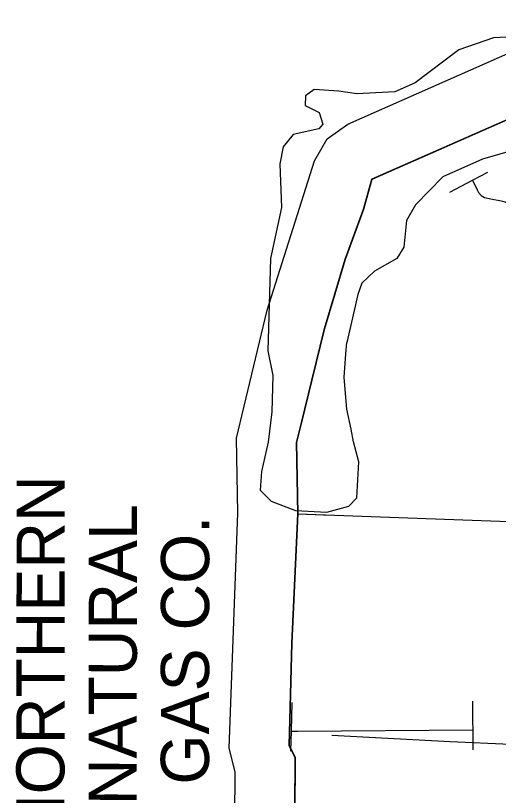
# Model space of a CAD drawing. Extents: x -132.8 to -73.3, y -60 to -26.
# Drawn here: x -126.88 to -126.079, y -47.631 to -46.337 of the extents above; entities that cross this region are included whole.
import ezdxf

# ---------------------------------------------------------------- set-up
doc = ezdxf.new("R2010")
doc.units = 0
for name, color, linetype in [('tdCoCityStreetMajor', 7, 'Continuous'), ('tdCoCityStreetMinor', 7, 'Continuous'), ('tdCoClipBndry', 7, 'Continuous'), ('tdCoCoBndry', 7, 'Continuous'), ('tdCoCorpBndry', 7, 'Continuous'), ('tdCoHydroRiver', 7, 'Continuous'), ('tdCoPipe', 7, 'Continuous'), ('tdCoPipeTxt', 7, 'Continuous'), ('tdCoSectLine', 7, 'Continuous'), ('tdCoSectLinePart', 7, 'Continuous'), ('tdCoStBndry', 7, 'Continuous'), ('tdCoStBndryPart', 7, 'Continuous'), ('tdCoTwpBndryShd', 7, 'Continuous')]:
    doc.layers.add(name, color=color, linetype=linetype)

msp = doc.modelspace()

# ---------------------------------------------------------------- linework, layer by layer
at = {"layer": 'tdCoCityStreetMajor'}
for points in [[(-126.1216, -46.6103), (-126.1139, -46.6264), (-126.1115, -46.6306), (-126.1073, -46.6355), (-126.1014, -46.6387), (-126.0913, -46.6412), (-126.0742, -46.6444), (-126.0676, -46.6463), (-126.0629, -46.6486), (-126.0538, -46.6565), (-126.0474, -46.6599), (-126.0407, -46.6614), (-126.0369, -46.6616), (-126.012, -46.6627), (-125.9733, -46.6645), (-125.9114, -46.6673), (-125.85, -46.6702), (-125.7868, -46.6731)], [(-126.3554, -47.531), (-126.1587, -47.5415), (-126.0584, -47.5457), (-125.9641, -47.5497), (-125.9337, -47.5505), (-125.8085, -47.5538)]]:
    msp.add_lwpolyline(points, dxfattribs=at)
at = {"layer": 'tdCoCityStreetMinor'}
msp.add_lwpolyline([(-126.1593, -46.6298), (-126.1216, -46.6103), (-126.0959, -46.597)], dxfattribs=at)
at = {"layer": 'tdCoClipBndry'}
msp.add_lwpolyline([(-126.5166, -47.7455), (-126.516, -47.5917), (-126.5259, -47.5525), (-126.5116, -47.1626), (-126.5134, -47.0382), (-126.4628, -46.826), (-126.3839, -46.5783), (-126.363, -46.5418), (-126.3289, -46.5171), (-125.9389, -46.3453), (-125.906, -46.3371), (-125.7464, -46.3387), (-125.5036, -46.353), (-125.2819, -46.3558), (-125.1419, -46.3646), (-125.1171, -46.3716), (-125.0949, -46.3847), (-124.9845, -46.5183), (-124.9658, -46.564), (-124.9716, -46.622), (-124.9839, -47.0015), (-124.9923, -47.0255), (-125.4348, -47.9138)], dxfattribs=at)
at = {"layer": 'tdCoCoBndry'}
for p, q in [((-126.2882, -46.6086), (-125.8982, -46.4368)), ((-126.3021, -46.6585), (-126.2882, -46.6086)), ((-126.3324, -46.7413), (-126.3021, -46.6585)), ((-126.3671, -46.8563), (-126.3324, -46.7413)), ((-126.3881, -46.942), (-126.3671, -46.8563)), ((-126.4053, -47.0123), (-126.3881, -46.942)), ((-126.4133, -47.0451), (-126.4053, -47.0123)), ((-126.4112, -47.1636), (-126.4133, -47.0451)), ((-126.4213, -47.3782), (-126.4112, -47.1636)), ((-126.4256, -47.5482), (-126.4213, -47.3782)), ((-126.4155, -47.5684), (-126.4256, -47.5482)), ((-126.4166, -47.7373), (-126.4155, -47.5684))]:
    msp.add_line(p, q, dxfattribs=at)
for points in [[(-125.8986, -46.4368), (-126.2886, -46.6086), (-126.3025, -46.6585), (-126.3328, -46.7413), (-126.3675, -46.8563), (-126.3885, -46.942), (-126.4057, -47.0123), (-126.4137, -47.0451), (-126.4116, -47.1636), (-126.4217, -47.3782), (-126.426, -47.5482), (-126.4159, -47.5684), (-126.417, -47.7373)], [(-126.4166, -47.7373), (-126.4155, -47.5684), (-126.4256, -47.5482), (-126.4213, -47.3782), (-126.4112, -47.1636), (-126.4133, -47.0451), (-126.4053, -47.0123), (-126.3881, -46.942), (-126.3671, -46.8563), (-126.3324, -46.7413), (-126.3021, -46.6585), (-126.2882, -46.6086), (-125.8982, -46.4368)]]:
    msp.add_lwpolyline(points, dxfattribs=at)
at = {"layer": 'tdCoCorpBndry'}
msp.add_lwpolyline([(-126.4166, -47.7373), (-126.4155, -47.5684), (-126.4256, -47.5482), (-126.4213, -47.3782), (-126.4112, -47.1636), (-126.4133, -47.0451), (-126.4053, -47.0123), (-126.3881, -46.942), (-126.3671, -46.8563), (-126.3324, -46.7413), (-126.3021, -46.6585), (-126.2882, -46.6086), (-125.8982, -46.4368)], dxfattribs=at)
at = {"layer": 'tdCoHydroRiver'}
for points in [[(-125.9193, -46.3659), (-126.0868, -46.3738), (-126.1442, -46.3942), (-126.2168, -46.4489), (-126.2504, -46.4637), (-126.3136, -46.4667), (-126.3435, -46.4627), (-126.3844, -46.4599), (-126.3989, -46.4705), (-126.3994, -46.4863), (-126.3761, -46.498), (-126.3703, -46.5171), (-126.3768, -46.5248), (-126.4197, -46.5346), (-126.4361, -46.5547), (-126.4416, -46.5829), (-126.4389, -46.6556), (-126.4571, -46.7402), (-126.4615, -46.8932), (-126.4532, -46.9344), (-126.4549, -46.9943), (-126.4611, -47.0446), (-126.4719, -47.0932), (-126.4744, -47.1247), (-126.456, -47.1426), (-126.4153, -47.158), (-126.3634, -47.161), (-126.3268, -47.151), (-126.3137, -47.1372), (-126.3105, -47.0773), (-126.319, -47.044), (-126.3231, -47.0233), (-126.3301, -46.99), (-126.3349, -46.9378), (-126.3322, -46.8984), (-126.3301, -46.8796)], [(-126.0145, -46.5494), (-126.1052, -46.5752), (-126.1707, -46.6049), (-126.2163, -46.6509), (-126.2312, -46.6773), (-126.2356, -46.7213), (-126.2472, -46.7399), (-126.2841, -46.761), (-126.3052, -46.7809), (-126.312, -46.7996), (-126.3301, -46.8796)]]:
    msp.add_lwpolyline(points, dxfattribs=at)
at = {"layer": 'tdCoPipe'}
for points in [[(-126.4234, -47.5574), (-126.4223, -47.5241), (-126.4209, -47.4769)], [(-126.4234, -47.5574), (-126.4223, -47.5241), (-126.4209, -47.4769)], [(-126.1205, -47.5551), (-126.1212, -47.4745)], [(-126.1205, -47.5551), (-126.1212, -47.4745)], [(-126.4223, -47.5241), (-126.4117, -47.5244), (-126.1211, -47.5218)], [(-126.4223, -47.5241), (-126.4117, -47.5244), (-126.1211, -47.5218)]]:
    msp.add_lwpolyline(points, dxfattribs=at)
at = {"layer": 'tdCoSectLine'}
for points in [[(-125.7908, -46.4378), (-125.8439, -46.4404), (-125.8986, -46.4368), (-126.2886, -46.6086), (-126.3025, -46.6585), (-126.3328, -46.7413), (-126.3675, -46.8563), (-126.3885, -46.942), (-126.4057, -47.0123), (-126.4137, -47.0451), (-126.4116, -47.1636)], [(-126.4116, -47.1636), (-126.4217, -47.3782), (-126.426, -47.5482), (-126.4159, -47.5684), (-126.417, -47.7373), (-126.3937, -47.7706), (-126.2957, -47.8795), (-126.2396, -47.9289), (-126.204, -47.9634), (-126.1616, -48.0043), (-126.1266, -48.0382), (-126.0698, -48.0857), (-126.0068, -48.1511), (-125.9649, -48.1979)], [(-126.4116, -47.1636), (-125.8021, -47.1857)]]:
    msp.add_lwpolyline(points, dxfattribs=at)
at = {"layer": 'tdCoSectLinePart'}
for points in [[(-126.3085, -46.6751), (-126.3328, -46.7413), (-126.3675, -46.8563), (-126.3885, -46.942), (-126.4057, -47.0123), (-126.4137, -47.0451), (-126.4116, -47.1636)], [(-126.4116, -47.1636), (-126.4217, -47.3782), (-126.426, -47.5482), (-126.4159, -47.5684), (-126.417, -47.7373), (-126.3937, -47.7706), (-126.2957, -47.8795), (-126.2396, -47.9289), (-126.204, -47.9634), (-126.1616, -48.0043), (-126.1266, -48.0382), (-126.0698, -48.0857), (-126.0068, -48.1511), (-125.9649, -48.1979)], [(-126.4116, -47.1636), (-126.3545, -47.1657)]]:
    msp.add_lwpolyline(points, dxfattribs=at)
at = {"layer": 'tdCoStBndry'}
msp.add_lwpolyline([(-125.8986, -46.4368), (-126.2886, -46.6086), (-126.3025, -46.6585), (-126.3328, -46.7413), (-126.3675, -46.8563), (-126.3885, -46.942), (-126.4057, -47.0123), (-126.4137, -47.0451), (-126.4116, -47.1636), (-126.4217, -47.3782), (-126.426, -47.5482), (-126.4159, -47.5684), (-126.417, -47.7373)], dxfattribs=at)
at = {"layer": 'tdCoStBndryPart'}
msp.add_lwpolyline([(-126.3085, -46.6751), (-126.3328, -46.7413), (-126.3675, -46.8563), (-126.3885, -46.942), (-126.4057, -47.0123), (-126.4137, -47.0451), (-126.4116, -47.1636), (-126.4217, -47.3782), (-126.426, -47.5482), (-126.4159, -47.5684), (-126.417, -47.7373)], dxfattribs=at)
at = {"layer": 'tdCoTwpBndryShd'}
msp.add_lwpolyline([(-126.417, -47.7373), (-126.4159, -47.5684), (-126.426, -47.5482), (-126.4217, -47.3782), (-126.4116, -47.1636), (-126.4137, -47.0451), (-126.4057, -47.0123), (-126.3885, -46.942), (-126.3675, -46.8563), (-126.3328, -46.7413), (-126.3025, -46.6585), (-126.2886, -46.6086), (-125.8986, -46.4368)], dxfattribs=at)

# ---------------------------------------------------------------- texts
at = {"layer": 'tdCoPipeTxt'}
for s, p in [('NORTHERN ', (-126.7994, -47.7063)), ('NATURAL', (-126.6793, -47.647)), ('GAS CO.', (-126.5593, -47.6129))]:
    msp.add_text(s, height=0.08, rotation=89.9359, dxfattribs=at).set_placement(p)

doc.saveas('drawing.dxf')
